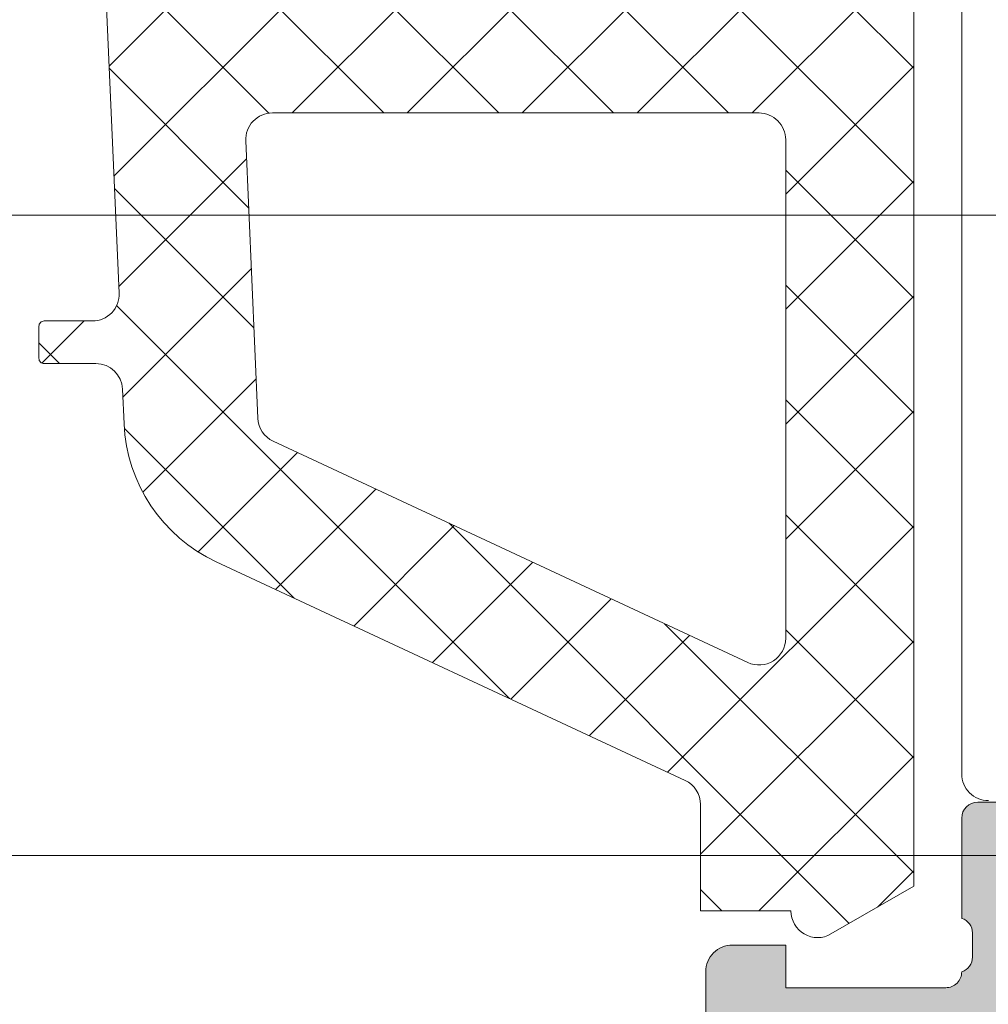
# Model space of a CAD drawing. Header units: millimetres. Extents: x 213386 to 506888, y 183055 to 450952.
# Tile 926 of 1056: x 393836 to 393854, y 342604 to 342623. Entities that reach past the tile are written whole.
import ezdxf

# ---------------------------------------------------------------- set-up
doc = ezdxf.new("R2010")
doc.units = ezdxf.units.MM
doc.layers.add('FASÁDA DETAILNÍ', color=255, linetype='Continuous', lineweight=0)
doc.layers.add('NOVA', color=255, linetype='Continuous', lineweight=0)

# ---------------------------------------------------------------- blocks, each defined once
blk = doc.blocks.new('A$C69D17D4D')
at = {"layer": 'FASÁDA DETAILNÍ'}
h = blk.add_hatch(dxfattribs=at)
h.set_pattern_fill('ANSI37', color=256, scale=0.48, angle=270, style=0)
h.set_pattern_definition([(315, (-4111.994716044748, 24886.81811234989), (1.077630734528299, 1.077630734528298), []), (44.99999999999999, (-4111.994716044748, 24886.81811234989), (-1.077630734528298, 1.077630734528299), [])])
edge = h.paths.add_edge_path(flags=16)
edge.add_line((-4111.330422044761, 24890.21938934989), (-4109.937568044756, 24890.11964534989))
edge.add_arc((-4109.894710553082, 24890.71811226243), 0.599999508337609, 265.9039194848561, 360.0000083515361)
edge.add_arc((-4109.894710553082, 24890.71811243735), 0.5999995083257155, 359.9999916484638, 454.0960805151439)
edge.add_line((-4109.937568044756, 24891.31657934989), (-4111.330422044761, 24891.21683534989))
edge.add_arc((-4111.294707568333, 24890.71811234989), 0.5000001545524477, 94.09606439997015, 265.9039356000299)
edge = h.paths.add_edge_path(flags=16)
edge.add_arc((-4114.494715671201, 24892.31810897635), 0.4999996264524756, 269.9999571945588, 360.0000428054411)
edge.add_line((-4113.994716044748, 24892.3181093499), (-4113.994716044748, 24895.9117943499))
edge.add_arc((-4114.494716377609, 24895.91179436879), 0.5000003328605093, 359.9999978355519, 473.2180266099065)
edge.add_line((-4114.691832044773, 24896.37130034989), (-4121.022934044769, 24893.6554223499))
edge.add_arc((-4120.8258181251, 24893.19591700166), 0.4999998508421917, 113.2180817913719, 182.5001106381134)
edge.add_line((-4121.325342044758, 24893.17410634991), (-4121.287016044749, 24892.29629934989))
edge.add_arc((-4120.787492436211, 24892.31810883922), 0.499999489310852, 182.4999791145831, 270.0000448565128)
edge.add_line((-4120.787492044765, 24891.8181093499), (-4114.494716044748, 24891.8181093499))
edge = h.paths.add_edge_path(flags=16)
edge.add_line((-4119.902878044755, 24866.7641903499), (-4111.006025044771, 24862.61552034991))
edge.add_arc((-4110.794715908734, 24863.06867409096), 0.499999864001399, 244.9999920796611, 360.0000296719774)
edge.add_line((-4110.294716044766, 24863.0686743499), (-4110.294716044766, 24872.41810934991))
edge.add_arc((-4110.794715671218, 24872.41810972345), 0.4999996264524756, 359.9999571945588, 450.0000428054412)
edge.add_line((-4110.794716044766, 24872.91810934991), (-4119.918639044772, 24872.91810934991))
edge.add_arc((-4119.918638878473, 24872.41810928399), 0.5000000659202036, 90.00001905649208, 182.5000272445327)
edge.add_line((-4120.418163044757, 24872.3962993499), (-4120.191093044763, 24867.19553534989))
edge.add_arc((-4119.691567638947, 24867.2173450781), 0.5000012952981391, 182.4999974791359, 244.9999080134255)
edge = h.paths.add_edge_path(flags=16)
edge.add_arc((-4110.794715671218, 24875.61810897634), 0.4999996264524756, 269.9999571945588, 360.0000428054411)
edge.add_line((-4110.294716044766, 24875.61810934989), (-4110.294716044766, 24882.8181093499))
edge.add_arc((-4110.794715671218, 24882.81810972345), 0.4999996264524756, 359.9999571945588, 450.0000428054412)
edge.add_line((-4110.794716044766, 24883.3181093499), (-4111.994716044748, 24883.3181093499))
edge.add_arc((-4111.99471753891, 24885.31810785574), 1.999998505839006, 179.9999571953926, 270.00004280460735, ccw=False)
edge.add_line((-4113.994716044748, 24885.3181093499), (-4113.994716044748, 24889.11810934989))
edge.add_arc((-4114.494715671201, 24889.11810972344), 0.4999996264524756, 359.9999571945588, 450.0000428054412)
edge.add_line((-4114.494716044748, 24889.61810934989), (-4120.647777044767, 24889.61810934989))
edge.add_arc((-4120.647776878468, 24889.11810928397), 0.5000000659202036, 90.00001905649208, 182.5000272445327)
edge.add_line((-4121.147301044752, 24889.09629934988), (-4120.907166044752, 24883.59629934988))
edge.add_arc((-4120.407642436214, 24883.6181088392), 0.499999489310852, 182.4999791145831, 270.0000448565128)
edge.add_line((-4120.407642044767, 24883.11810934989), (-4115.094716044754, 24883.11810934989))
edge.add_arc((-4115.094716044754, 24882.01810934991), 1.099999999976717, -90, 90, ccw=False)
edge.add_line((-4115.094716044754, 24880.91810934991), (-4120.26792704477, 24880.91810934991))
edge.add_arc((-4120.26792687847, 24880.41810928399), 0.5000000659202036, 90.00001905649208, 182.5000272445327)
edge.add_line((-4120.767451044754, 24880.3962993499), (-4120.557878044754, 24875.59629934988))
edge.add_arc((-4120.058354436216, 24875.6181088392), 0.499999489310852, 182.4999791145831, 270.0000448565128)
edge.add_line((-4120.05835404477, 24875.11810934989), (-4110.794716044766, 24875.11810934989))
edge = h.paths.add_edge_path()
edge.add_line((-4112.181173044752, 24860.4050563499), (-4120.96903904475, 24864.50290534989))
edge.add_ellipse((-4119.70118155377, 24867.22183071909), major_axis=(-3.000002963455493, 0), ratio=1, start_angle=2.500058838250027, end_angle=64.99996937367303, ccw=False)
edge.add_line((-4122.698329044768, 24867.0909693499), (-4122.72666304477, 24867.7399193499))
edge.add_ellipse((-4123.226186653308, 24867.71810986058), major_axis=(-0.499999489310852, 0), ratio=1, start_angle=182.4999791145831, end_angle=270.0000448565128)
edge.add_line((-4123.226187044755, 24868.21810934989), (-4124.19471604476, 24868.21810934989))
edge.add_ellipse((-4124.19471611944, 24868.31810927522), major_axis=(-0.0999999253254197, 0), ratio=1, start_angle=-4.278876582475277e-05, end_angle=90.00004278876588, ccw=False)
edge.add_line((-4124.294716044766, 24868.3181093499), (-4124.294716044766, 24868.91810934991))
edge.add_ellipse((-4124.194716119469, 24868.91810942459), major_axis=(-0.09999992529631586, 0), ratio=1, start_angle=-90.00004280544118, end_angle=4.278876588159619e-05, ccw=False)
edge.add_line((-4124.19471604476, 24869.01810934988), (-4123.29167804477, 24869.01810934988))
edge.add_ellipse((-4123.29167821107, 24869.51810941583), major_axis=(-0.5000000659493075, 0), ratio=1, start_angle=90.00001905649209, end_angle=182.5000272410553)
edge.add_line((-4122.792154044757, 24869.53991934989), (-4123.185992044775, 24878.44021334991))
edge.add_ellipse((-4123.685503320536, 24878.41810924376), major_axis=(-0.5000001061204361, 0), ratio=1, start_angle=182.5337692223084, end_angle=270.0000829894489)
edge.add_line((-4123.685504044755, 24878.91810934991), (-4124.294716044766, 24878.91810934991))
edge.add_ellipse((-4124.294716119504, 24879.0181092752), major_axis=(-0.0999999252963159, 0), ratio=1, start_angle=-4.278876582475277e-05, end_angle=90.00004282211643, ccw=False)
edge.add_line((-4124.394716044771, 24879.01810934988), (-4124.394716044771, 24879.61810934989))
edge.add_ellipse((-4124.294716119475, 24879.61810942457), major_axis=(-0.09999992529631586, 0), ratio=1, start_angle=-90.00004280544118, end_angle=4.278876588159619e-05, ccw=False)
edge.add_line((-4124.294716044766, 24879.71810934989), (-4123.765154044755, 24879.71810934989))
edge.add_ellipse((-4123.765153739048, 24880.21810984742), major_axis=(-0.5000004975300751, 0), ratio=1, start_angle=89.99996496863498, end_angle=182.533697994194)
edge.add_line((-4123.265642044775, 24880.2402133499), (-4123.776298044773, 24891.7804383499))
edge.add_ellipse((-4124.27582264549, 24891.75862881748), major_axis=(-0.5000004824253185, 0), ratio=1, start_angle=182.4999790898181, end_angle=273.2170573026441)
edge.add_line((-4124.303882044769, 24892.2578413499), (-4129.437625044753, 24891.96927834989))
edge.add_ellipse((-4129.322069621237, 24891.55886034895), major_axis=(-0.4263754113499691, 0), ratio=1, start_angle=-74.27514552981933, end_angle=69.24102762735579)
edge.add_line((-4129.473193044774, 24891.16016534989), (-4129.240590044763, 24891.16140534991))
edge.add_line((-4129.240590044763, 24891.16140534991), (-4127.358011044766, 24891.45954334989))
edge.add_line((-4127.358011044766, 24891.45954334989), (-4124.508726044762, 24891.05911734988))
edge.add_ellipse((-4124.550476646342, 24890.76203675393), major_axis=(-0.2999999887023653, 0), ratio=1, start_angle=145.4022536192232, end_angle=262.00025595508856, ccw=False)
edge.add_ellipse((-4126.773047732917, 24892.29515014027), major_axis=(-3.000047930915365, 0), ratio=1, start_angle=71.99157541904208, end_angle=145.4023587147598, ccw=False)
edge.add_line((-4127.700533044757, 24889.44207134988), (-4129.955424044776, 24890.07564734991))
edge.add_ellipse((-4129.794494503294, 24890.85085985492), major_axis=(-0.7917403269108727, 0), ratio=1, start_angle=6.798346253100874, end_angle=78.27231020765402, ccw=False)
edge.add_line((-4130.580668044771, 24890.75713734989), (-4130.581889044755, 24891.81534734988))
edge.add_ellipse((-4129.402802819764, 24891.68622310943), major_axis=(-1.186135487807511, 0), ratio=1, start_angle=288.65557644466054, end_angle=353.7503218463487, ccw=False)
edge.add_line((-4129.782222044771, 24892.8100373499), (-4126.540882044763, 24893.90437034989))
edge.add_line((-4126.540882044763, 24893.90437034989), (-4118.491087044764, 24896.7941483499))
edge.add_line((-4118.491087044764, 24896.7941483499), (-4108.593210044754, 24901.12695734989))
edge.add_ellipse((-4108.39493997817, 24900.66794836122), major_axis=(-0.5000002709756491, 0), ratio=1, start_angle=180.0665763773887, end_angle=293.36204948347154, ccw=False)
edge.add_line((-4107.89494004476, 24900.6685293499), (-4107.894305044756, 24900.12182834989))
edge.add_ellipse((-4108.394305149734, 24900.12124807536), major_axis=(-0.5000004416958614, 0), ratio=1, start_angle=113.92082453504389, end_angle=180.0664945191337, ccw=False)
edge.add_line((-4108.191568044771, 24899.6641943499), (-4111.395571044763, 24898.26243834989))
edge.add_ellipse((-4110.994716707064, 24897.34629727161), major_axis=(-0.999999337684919, 0), ratio=1, start_angle=-66.36838527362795, end_angle=5.281060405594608e-05)
edge.add_line((-4111.994716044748, 24897.34629634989), (-4111.994716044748, 24892.11835434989))
edge.add_line((-4111.994716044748, 24892.11835434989), (-4110.195237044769, 24892.11834534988))
edge.add_line((-4110.195237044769, 24892.11834534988), (-4110.057295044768, 24892.63314634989))
edge.add_ellipse((-4109.780141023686, 24892.5183810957), major_axis=(-0.2999756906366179, 0), ratio=1, start_angle=247.4964333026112, end_angle=337.5062997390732, ccw=False)
edge.add_line((-4109.665328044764, 24892.79551534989), (-4108.395201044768, 24891.94634834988))
edge.add_ellipse((-4108.894921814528, 24891.08048416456), major_axis=(-0.9997207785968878, 0), ratio=1, start_angle=179.9923881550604, end_angle=240.00923930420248, ccw=False)
edge.add_line((-4107.895201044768, 24891.0803513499), (-4107.895232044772, 24890.3559903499))
edge.add_ellipse((-4108.894969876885, 24890.35619840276), major_axis=(-0.9997378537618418, 0), ratio=1, start_angle=119.99132494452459, end_angle=179.9880763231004, ccw=False)
edge.add_line((-4108.395232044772, 24889.4903243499), (-4109.665328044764, 24888.64115734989))
edge.add_ellipse((-4109.780139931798, 24888.91830484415), major_axis=(-0.2999875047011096, 0), ratio=1, start_angle=22.4986038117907, end_angle=112.50240616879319, ccw=False)
edge.add_line((-4110.057295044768, 24888.80351134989), (-4110.195267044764, 24889.3183273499))
edge.add_line((-4110.195267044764, 24889.3183273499), (-4111.994716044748, 24889.3183353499))
edge.add_line((-4111.994716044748, 24889.3183353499), (-4111.994716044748, 24886.11810834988))
edge.add_ellipse((-4111.694716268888, 24886.11810812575), major_axis=(-0.2999997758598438, 0), ratio=1, start_angle=-4.280544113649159e-05, end_angle=90.00004280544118)
edge.add_line((-4111.69471604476, 24885.81810834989), (-4108.394720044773, 24885.81810834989))
edge.add_ellipse((-4108.394719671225, 24885.31810872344), major_axis=(-0.4999996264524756, 0), ratio=1, start_angle=179.9999571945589, end_angle=270.0000428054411, ccw=False)
edge.add_line((-4107.894720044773, 24885.31810834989), (-4107.894720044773, 24858.4204863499))
edge.add_line((-4107.894720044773, 24858.4204863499), (-4109.445112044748, 24857.52536834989))
edge.add_ellipse((-4109.695112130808, 24857.95838090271), major_axis=(-0.4999999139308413, 0), ratio=1, start_angle=6.334934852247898e-05, end_angle=120.00001708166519, ccw=False)
edge.add_line((-4110.195112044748, 24857.95838034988), (-4111.892483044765, 24857.95838034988))
edge.add_line((-4111.892483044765, 24857.95838034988), (-4111.892483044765, 24859.95190234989))
edge.add_ellipse((-4112.39248330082, 24859.95190269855), major_axis=(-0.5000002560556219, 0), ratio=1, start_angle=179.9999600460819, end_angle=244.9998714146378)
h = blk.add_hatch(dxfattribs=at)
h.set_pattern_fill('ANSI37', color=256, scale=0.48, angle=270, style=0)
h.set_pattern_definition([(315, (-4111.994715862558, 24886.81811234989), (1.077630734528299, 1.077630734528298), []), (44.99999999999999, (-4111.994715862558, 24886.81811234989), (-1.077630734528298, 1.077630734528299), [])])
edge = h.paths.add_edge_path(flags=16)
edge.add_line((-4111.330421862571, 24890.21938934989), (-4109.937567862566, 24890.11964534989))
edge.add_arc((-4109.894710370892, 24890.71811226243), 0.599999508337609, 265.9039194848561, 360.0000083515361)
edge.add_arc((-4109.894710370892, 24890.71811243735), 0.5999995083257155, 359.9999916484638, 454.0960805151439)
edge.add_line((-4109.937567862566, 24891.31657934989), (-4111.330421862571, 24891.21683534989))
edge.add_arc((-4111.294707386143, 24890.71811234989), 0.5000001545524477, 94.09606439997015, 265.9039356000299)
edge = h.paths.add_edge_path(flags=16)
edge.add_arc((-4114.494715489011, 24892.31810897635), 0.4999996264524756, 269.9999571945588, 360.0000428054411)
edge.add_line((-4113.994715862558, 24892.3181093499), (-4113.994715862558, 24895.9117943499))
edge.add_arc((-4114.494716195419, 24895.91179436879), 0.5000003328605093, 359.9999978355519, 473.2180266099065)
edge.add_line((-4114.691831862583, 24896.37130034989), (-4121.02293386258, 24893.6554223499))
edge.add_arc((-4120.82581794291, 24893.19591700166), 0.4999998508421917, 113.2180817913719, 182.5001106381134)
edge.add_line((-4121.325341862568, 24893.17410634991), (-4121.287015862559, 24892.29629934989))
edge.add_arc((-4120.787492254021, 24892.31810883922), 0.499999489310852, 182.4999791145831, 270.0000448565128)
edge.add_line((-4120.787491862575, 24891.8181093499), (-4114.494715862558, 24891.8181093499))
edge = h.paths.add_edge_path(flags=16)
edge.add_line((-4119.902877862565, 24866.7641903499), (-4111.006024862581, 24862.61552034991))
edge.add_arc((-4110.794715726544, 24863.06867409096), 0.499999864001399, 244.9999920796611, 360.0000296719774)
edge.add_line((-4110.294715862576, 24863.0686743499), (-4110.294715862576, 24872.41810934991))
edge.add_arc((-4110.794715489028, 24872.41810972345), 0.4999996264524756, 359.9999571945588, 450.0000428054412)
edge.add_line((-4110.794715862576, 24872.91810934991), (-4119.918638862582, 24872.91810934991))
edge.add_arc((-4119.918638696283, 24872.41810928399), 0.5000000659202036, 90.00001905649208, 182.5000272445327)
edge.add_line((-4120.418162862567, 24872.3962993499), (-4120.191092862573, 24867.19553534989))
edge.add_arc((-4119.691567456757, 24867.2173450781), 0.5000012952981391, 182.4999974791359, 244.9999080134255)
edge = h.paths.add_edge_path(flags=16)
edge.add_arc((-4110.794715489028, 24875.61810897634), 0.4999996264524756, 269.9999571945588, 360.0000428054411)
edge.add_line((-4110.294715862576, 24875.61810934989), (-4110.294715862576, 24882.8181093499))
edge.add_arc((-4110.794715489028, 24882.81810972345), 0.4999996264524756, 359.9999571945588, 450.0000428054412)
edge.add_line((-4110.794715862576, 24883.3181093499), (-4111.994715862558, 24883.3181093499))
edge.add_arc((-4111.99471735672, 24885.31810785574), 1.999998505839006, 179.9999571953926, 270.00004280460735, ccw=False)
edge.add_line((-4113.994715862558, 24885.3181093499), (-4113.994715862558, 24889.11810934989))
edge.add_arc((-4114.494715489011, 24889.11810972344), 0.4999996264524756, 359.9999571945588, 450.0000428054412)
edge.add_line((-4114.494715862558, 24889.61810934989), (-4120.647776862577, 24889.61810934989))
edge.add_arc((-4120.647776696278, 24889.11810928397), 0.5000000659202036, 90.00001905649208, 182.5000272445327)
edge.add_line((-4121.147300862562, 24889.09629934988), (-4120.907165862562, 24883.59629934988))
edge.add_arc((-4120.407642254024, 24883.6181088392), 0.499999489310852, 182.4999791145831, 270.0000448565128)
edge.add_line((-4120.407641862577, 24883.11810934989), (-4115.094715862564, 24883.11810934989))
edge.add_arc((-4115.094715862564, 24882.01810934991), 1.099999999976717, -90, 90, ccw=False)
edge.add_line((-4115.094715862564, 24880.91810934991), (-4120.26792686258, 24880.91810934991))
edge.add_arc((-4120.26792669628, 24880.41810928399), 0.5000000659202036, 90.00001905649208, 182.5000272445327)
edge.add_line((-4120.767450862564, 24880.3962993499), (-4120.557877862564, 24875.59629934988))
edge.add_arc((-4120.058354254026, 24875.6181088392), 0.499999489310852, 182.4999791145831, 270.0000448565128)
edge.add_line((-4120.05835386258, 24875.11810934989), (-4110.794715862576, 24875.11810934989))
edge = h.paths.add_edge_path()
edge.add_line((-4112.181172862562, 24860.4050563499), (-4120.96903886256, 24864.50290534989))
edge.add_ellipse((-4119.70118137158, 24867.22183071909), major_axis=(-3.000002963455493, 0), ratio=1, start_angle=2.500058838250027, end_angle=64.99996937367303, ccw=False)
edge.add_line((-4122.698328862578, 24867.0909693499), (-4122.72666286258, 24867.7399193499))
edge.add_ellipse((-4123.226186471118, 24867.71810986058), major_axis=(-0.499999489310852, 0), ratio=1, start_angle=182.4999791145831, end_angle=270.0000448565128)
edge.add_line((-4123.226186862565, 24868.21810934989), (-4124.19471586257, 24868.21810934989))
edge.add_ellipse((-4124.19471593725, 24868.31810927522), major_axis=(-0.0999999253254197, 0), ratio=1, start_angle=-4.278876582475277e-05, end_angle=90.00004278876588, ccw=False)
edge.add_line((-4124.294715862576, 24868.3181093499), (-4124.294715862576, 24868.91810934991))
edge.add_ellipse((-4124.194715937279, 24868.91810942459), major_axis=(-0.09999992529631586, 0), ratio=1, start_angle=-90.00004280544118, end_angle=4.278876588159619e-05, ccw=False)
edge.add_line((-4124.19471586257, 24869.01810934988), (-4123.29167786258, 24869.01810934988))
edge.add_ellipse((-4123.29167802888, 24869.51810941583), major_axis=(-0.5000000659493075, 0), ratio=1, start_angle=90.00001905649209, end_angle=182.5000272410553)
edge.add_line((-4122.792153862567, 24869.53991934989), (-4123.185991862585, 24878.44021334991))
edge.add_ellipse((-4123.685503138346, 24878.41810924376), major_axis=(-0.5000001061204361, 0), ratio=1, start_angle=182.5337692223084, end_angle=270.0000829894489)
edge.add_line((-4123.685503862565, 24878.91810934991), (-4124.294715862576, 24878.91810934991))
edge.add_ellipse((-4124.294715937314, 24879.0181092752), major_axis=(-0.0999999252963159, 0), ratio=1, start_angle=-4.278876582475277e-05, end_angle=90.00004282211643, ccw=False)
edge.add_line((-4124.394715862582, 24879.01810934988), (-4124.394715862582, 24879.61810934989))
edge.add_ellipse((-4124.294715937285, 24879.61810942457), major_axis=(-0.09999992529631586, 0), ratio=1, start_angle=-90.00004280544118, end_angle=4.278876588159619e-05, ccw=False)
edge.add_line((-4124.294715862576, 24879.71810934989), (-4123.765153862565, 24879.71810934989))
edge.add_ellipse((-4123.765153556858, 24880.21810984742), major_axis=(-0.5000004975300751, 0), ratio=1, start_angle=89.99996496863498, end_angle=182.533697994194)
edge.add_line((-4123.265641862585, 24880.2402133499), (-4123.776297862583, 24891.7804383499))
edge.add_ellipse((-4124.2758224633, 24891.75862881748), major_axis=(-0.5000004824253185, 0), ratio=1, start_angle=182.4999790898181, end_angle=273.2170573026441)
edge.add_line((-4124.303881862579, 24892.2578413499), (-4129.437624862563, 24891.96927834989))
edge.add_ellipse((-4129.322069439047, 24891.55886034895), major_axis=(-0.4263754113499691, 0), ratio=1, start_angle=-74.27514552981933, end_angle=69.24102762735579)
edge.add_line((-4129.473192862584, 24891.16016534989), (-4129.240589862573, 24891.16140534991))
edge.add_line((-4129.240589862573, 24891.16140534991), (-4127.358010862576, 24891.45954334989))
edge.add_line((-4127.358010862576, 24891.45954334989), (-4124.508725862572, 24891.05911734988))
edge.add_ellipse((-4124.550476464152, 24890.76203675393), major_axis=(-0.2999999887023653, 0), ratio=1, start_angle=145.4022536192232, end_angle=262.00025595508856, ccw=False)
edge.add_ellipse((-4126.773047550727, 24892.29515014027), major_axis=(-3.000047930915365, 0), ratio=1, start_angle=71.99157541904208, end_angle=145.4023587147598, ccw=False)
edge.add_line((-4127.700532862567, 24889.44207134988), (-4129.955423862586, 24890.07564734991))
edge.add_ellipse((-4129.794494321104, 24890.85085985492), major_axis=(-0.7917403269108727, 0), ratio=1, start_angle=6.798346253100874, end_angle=78.27231020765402, ccw=False)
edge.add_line((-4130.580667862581, 24890.75713734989), (-4130.581888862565, 24891.81534734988))
edge.add_ellipse((-4129.402802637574, 24891.68622310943), major_axis=(-1.186135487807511, 0), ratio=1, start_angle=288.65557644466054, end_angle=353.7503218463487, ccw=False)
edge.add_line((-4129.782221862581, 24892.8100373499), (-4126.540881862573, 24893.90437034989))
edge.add_line((-4126.540881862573, 24893.90437034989), (-4118.491086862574, 24896.7941483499))
edge.add_line((-4118.491086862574, 24896.7941483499), (-4108.593209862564, 24901.12695734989))
edge.add_ellipse((-4108.39493979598, 24900.66794836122), major_axis=(-0.5000002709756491, 0), ratio=1, start_angle=180.0665763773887, end_angle=293.36204948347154, ccw=False)
edge.add_line((-4107.89493986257, 24900.6685293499), (-4107.894304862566, 24900.12182834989))
edge.add_ellipse((-4108.394304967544, 24900.12124807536), major_axis=(-0.5000004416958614, 0), ratio=1, start_angle=113.92082453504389, end_angle=180.0664945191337, ccw=False)
edge.add_line((-4108.191567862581, 24899.6641943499), (-4111.395570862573, 24898.26243834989))
edge.add_ellipse((-4110.994716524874, 24897.34629727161), major_axis=(-0.999999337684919, 0), ratio=1, start_angle=-66.36838527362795, end_angle=5.281060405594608e-05)
edge.add_line((-4111.994715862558, 24897.34629634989), (-4111.994715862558, 24892.11835434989))
edge.add_line((-4111.994715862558, 24892.11835434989), (-4110.195236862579, 24892.11834534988))
edge.add_line((-4110.195236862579, 24892.11834534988), (-4110.057294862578, 24892.63314634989))
edge.add_ellipse((-4109.780140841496, 24892.5183810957), major_axis=(-0.2999756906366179, 0), ratio=1, start_angle=247.4964333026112, end_angle=337.5062997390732, ccw=False)
edge.add_line((-4109.665327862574, 24892.79551534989), (-4108.395200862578, 24891.94634834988))
edge.add_ellipse((-4108.894921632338, 24891.08048416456), major_axis=(-0.9997207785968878, 0), ratio=1, start_angle=179.9923881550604, end_angle=240.00923930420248, ccw=False)
edge.add_line((-4107.895200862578, 24891.0803513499), (-4107.895231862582, 24890.3559903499))
edge.add_ellipse((-4108.894969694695, 24890.35619840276), major_axis=(-0.9997378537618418, 0), ratio=1, start_angle=119.99132494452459, end_angle=179.9880763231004, ccw=False)
edge.add_line((-4108.395231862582, 24889.4903243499), (-4109.665327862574, 24888.64115734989))
edge.add_ellipse((-4109.780139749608, 24888.91830484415), major_axis=(-0.2999875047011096, 0), ratio=1, start_angle=22.4986038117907, end_angle=112.50240616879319, ccw=False)
edge.add_line((-4110.057294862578, 24888.80351134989), (-4110.195266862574, 24889.3183273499))
edge.add_line((-4110.195266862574, 24889.3183273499), (-4111.994715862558, 24889.3183353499))
edge.add_line((-4111.994715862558, 24889.3183353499), (-4111.994715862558, 24886.11810834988))
edge.add_ellipse((-4111.694716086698, 24886.11810812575), major_axis=(-0.2999997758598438, 0), ratio=1, start_angle=-4.280544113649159e-05, end_angle=90.00004280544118)
edge.add_line((-4111.69471586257, 24885.81810834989), (-4108.394719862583, 24885.81810834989))
edge.add_ellipse((-4108.394719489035, 24885.31810872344), major_axis=(-0.4999996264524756, 0), ratio=1, start_angle=179.9999571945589, end_angle=270.0000428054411, ccw=False)
edge.add_line((-4107.894719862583, 24885.31810834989), (-4107.894719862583, 24858.4204863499))
edge.add_line((-4107.894719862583, 24858.4204863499), (-4109.445111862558, 24857.52536834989))
edge.add_ellipse((-4109.695111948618, 24857.95838090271), major_axis=(-0.4999999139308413, 0), ratio=1, start_angle=6.334934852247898e-05, end_angle=120.00001708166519, ccw=False)
edge.add_line((-4110.195111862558, 24857.95838034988), (-4111.892482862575, 24857.95838034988))
edge.add_line((-4111.892482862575, 24857.95838034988), (-4111.892482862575, 24859.95190234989))
edge.add_ellipse((-4112.39248311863, 24859.95190269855), major_axis=(-0.5000002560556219, 0), ratio=1, start_angle=179.9999600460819, end_angle=244.9998714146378)
h = blk.add_hatch(dxfattribs=at)
h.set_pattern_fill('LINIE', color=256, scale=1.2, angle=90, style=0)
h.set_pattern_definition([(90, (-4268.222287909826, -0.6246130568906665), (-1.2, 7.347638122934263e-17), [])])
edge = h.paths.add_edge_path()
edge.add_arc((-4105.685526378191, 24896.40802904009), 0.2999999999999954, -89.99792470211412, 0.0020752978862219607, ccw=False)
edge.add_line((-4105.685515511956, 24896.10802904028), (-4106.49584684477, 24896.10800041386))
edge.add_arc((-4106.495831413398, 24895.60800309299), 0.4999973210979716, 90.00176831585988, 180.0023822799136)
edge.add_line((-4106.995828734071, 24895.6079823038), (-4106.99714927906, 24894.76691005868))
edge.add_arc((-4107.197149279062, 24894.76691005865), 0.1999999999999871, -89.99999999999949, 5.115907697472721e-13, ccw=False)
edge.add_line((-4107.197149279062, 24894.56691005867), (-4111.29714927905, 24894.56691005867))
edge.add_arc((-4111.297149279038, 24894.06691005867), 0.5000000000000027, 89.99999999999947, 179.9999999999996)
edge.add_line((-4111.797149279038, 24894.06691005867), (-4111.797149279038, 24893.23616083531))
edge.add_arc((-4110.797149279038, 24893.23616083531), 0.9999999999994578, 180.0000000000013, 254.9999999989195)
edge.add_line((-4111.055968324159, 24892.27023500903), (-4110.297149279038, 24892.06691005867))
edge.add_line((-4110.297149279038, 24892.06691005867), (-4110.297149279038, 24893.06691005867))
edge.add_line((-4110.297149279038, 24893.06691005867), (-4107.99714927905, 24893.06691005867))
edge.add_arc((-4107.998858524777, 24892.06278357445), 1.004127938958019, 0.23408772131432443, 89.90246998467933, ccw=False)
edge.add_line((-4106.994738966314, 24892.06688602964), (-4106.994738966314, 24889.0670076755))
edge.add_arc((-4107.998858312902, 24889.07103603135), 1.004127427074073, 270.09751797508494, 359.7701403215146, ccw=False)
edge.add_line((-4107.99714927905, 24888.06691005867), (-4110.297149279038, 24888.06691005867))
edge.add_line((-4110.297149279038, 24888.06691005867), (-4110.297149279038, 24889.06691005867))
edge.add_line((-4110.297149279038, 24889.06691005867), (-4111.055968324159, 24888.86358510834))
edge.add_arc((-4110.797149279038, 24887.89765928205), 1.000000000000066, 105.0000000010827, 179.9999999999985)
edge.add_line((-4111.797149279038, 24887.89765928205), (-4111.797149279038, 24887.06691005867))
edge.add_arc((-4111.297149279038, 24887.06691005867), 0.4999999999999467, 180, 270)
edge.add_line((-4111.297149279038, 24886.56691005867), (-4107.19714927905, 24886.56691005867))
edge.add_arc((-4107.19887783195, 24886.36273696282), 0.2041804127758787, 1.1558689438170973, 89.51493893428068, ccw=False)
edge.add_line((-4106.994738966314, 24886.36685576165), (-4106.994716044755, 24860.52548895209))
edge.add_arc((-4106.494718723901, 24860.52550438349), 0.4999973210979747, 180.0017683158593, 270.002382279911)
edge.add_line((-4106.494697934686, 24860.02550706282), (-4105.684366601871, 24860.02553568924))
edge.add_arc((-4105.684355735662, 24859.72553568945), 0.299999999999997, 0.0020752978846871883, 90.00207529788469, ccw=False)
edge.add_line((-4105.384355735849, 24859.72554655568), (-4105.38460075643, 24857.32554816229))
edge.add_arc((-4104.884604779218, 24857.32556363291), 0.499995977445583, 180.0017728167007, 270.0023777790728)
edge.add_line((-4104.884584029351, 24856.82556765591), (-4101.408042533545, 24856.82569430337))
edge.add_arc((-4101.550389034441, 24857.81550722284), 0.99999607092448, 278.1836833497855, 392.7290913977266)
edge.add_line((-4100.709155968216, 24858.35617261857), (-4102.027708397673, 24860.63978170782))
edge.add_arc((-4101.594704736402, 24860.88979736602), 0.5000000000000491, 180.0021352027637, 210.0020718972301, ccw=False)
edge.add_line((-4102.094704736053, 24860.88977873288), (-4102.095791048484, 24895.24404748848))
edge.add_arc((-4101.595791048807, 24895.24406507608), 0.5000000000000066, 150.0020786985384, 180.0020153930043, ccw=False)
edge.add_line((-4102.028812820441, 24895.49404936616), (-4100.710425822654, 24897.77775396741))
edge.add_arc((-4101.551698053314, 24898.31835842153), 0.9999960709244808, 327.2750591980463, 441.8204672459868)
edge.add_line((-4101.409423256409, 24899.30818165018), (-4104.885964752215, 24899.30805500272))
edge.add_arc((-4104.885949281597, 24898.80805902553), 0.4999959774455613, 90.0017728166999, 180.0023777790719)
edge.add_line((-4105.385945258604, 24898.80803827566), (-4105.385526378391, 24896.40803990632))
edge = h.paths.add_edge_path(flags=16)
edge.add_line((-4105.195250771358, 24872.21691630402), (-4103.895256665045, 24872.21691630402))
edge.add_arc((-4103.895253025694, 24871.71691994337), 0.4999963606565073, -0.00041704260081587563, 90.0004170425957, ccw=False)
edge.add_line((-4103.395256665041, 24871.71691630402), (-4103.395256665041, 24862.86692240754))
edge.add_arc((-4103.895253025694, 24862.86691876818), 0.4999963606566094, -90.00041704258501, 0.0004170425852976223, ccw=False)
edge.add_line((-4103.895256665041, 24862.36692240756), (-4105.195250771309, 24862.36692240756))
edge.add_arc((-4105.195267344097, 24862.86692240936), 0.5000000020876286, 180.0000002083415, 270.0018991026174, ccw=False)
edge.add_line((-4105.695267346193, 24862.86692240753), (-4105.695267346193, 24871.71691630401))
edge.add_arc((-4105.195267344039, 24871.71691630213), 0.5000000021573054, 89.99810091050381, 179.9999997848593, ccw=False)
edge = h.paths.add_edge_path(flags=16)
edge.add_arc((-4105.195267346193, 24882.41692240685), 0.4999999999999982, 89.99999999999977, 180.000000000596, ccw=False)
edge.add_line((-4105.195267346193, 24882.91692240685), (-4103.895256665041, 24882.91692240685))
edge.add_arc((-4103.895256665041, 24882.41692240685), 0.4999999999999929, -5.965148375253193e-10, 89.99999999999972, ccw=False)
edge.add_line((-4103.395256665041, 24882.41692240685), (-4103.395256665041, 24873.71691630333))
edge.add_arc((-4103.895256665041, 24873.71691630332), 0.5000000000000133, 270.0000000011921, 359.99999999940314, ccw=False)
edge.add_line((-4103.895256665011, 24873.21691630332), (-4105.195267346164, 24873.21691630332))
edge.add_arc((-4105.195267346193, 24873.71691630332), 0.5000000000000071, 180.0000000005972, 270.0000000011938, ccw=False)
edge.add_line((-4105.695267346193, 24873.71691630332), (-4105.695267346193, 24882.41692240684))
edge = h.paths.add_edge_path(flags=16)
edge.add_arc((-4103.895253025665, 24884.4169187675), 0.4999963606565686, -90.00041704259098, 0.0004170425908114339, ccw=False)
edge.add_line((-4103.895256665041, 24883.91692240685), (-4105.195250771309, 24883.91692240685))
edge.add_arc((-4105.195267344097, 24884.41692240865), 0.5000000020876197, 180.0000002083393, 270.0018991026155, ccw=False)
edge.add_line((-4105.695267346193, 24884.41692240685), (-4105.695267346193, 24893.26693156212))
edge.add_arc((-4105.195282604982, 24893.26693156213), 0.4999847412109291, 89.99999999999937, 180.0000000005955, ccw=False)
edge.add_line((-4105.195282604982, 24893.76691630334), (-4103.89527192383, 24893.76691630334))
edge.add_arc((-4103.89527192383, 24893.26690104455), 0.5000152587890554, -5.949232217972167e-10, 90.00000000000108, ccw=False)
edge.add_line((-4103.395256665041, 24893.26690104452), (-4103.395256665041, 24884.41692240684))
h = blk.add_hatch(color=256, dxfattribs=at)
edge = h.paths.add_edge_path()
edge.add_arc((-4088.69484676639, 24856.93811970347), 0.1199999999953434, 270, 360)
edge.add_line((-4088.574846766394, 24856.93811970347), (-4088.574846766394, 24859.69811770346))
edge.add_arc((-4088.274846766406, 24859.69811770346), 0.2999999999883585, 90, 180, ccw=False)
edge.add_line((-4088.274846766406, 24859.99811770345), (-4087.294872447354, 24859.99811770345))
edge.add_arc((-4087.294872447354, 24859.69811770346), 0.2999999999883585, 0, 90, ccw=False)
edge.add_line((-4086.994872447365, 24859.69811770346), (-4086.994872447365, 24857.81810670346))
edge.add_arc((-4086.916005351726, 24857.55056336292), 0.2789255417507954, 106.4245945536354, 181.1628700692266)
edge.add_line((-4087.194873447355, 24857.54490270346), (-4087.194873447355, 24857.09130870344))
edge.add_arc((-4086.916036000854, 24857.08564029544), 0.2788950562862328, 178.8354106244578, 253.5801235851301)
edge.add_line((-4086.994872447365, 24856.81811970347), (-4086.194697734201, 24856.81811970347))
edge.add_arc((-4086.194697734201, 24855.81811970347), 1, 0, 90, ccw=False)
edge.add_line((-4085.194697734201, 24855.81811970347), (-4085.194697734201, 24852.31811234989))
edge.add_arc((-4086.194717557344, 24852.31813217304), 1.000019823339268, 270.0011357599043, 359.9988642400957, ccw=False)
edge.add_line((-4086.194697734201, 24851.31811234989), (-4086.694697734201, 24851.31811234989))
edge.add_line((-4086.694697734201, 24851.31811234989), (-4086.694697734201, 24853.81811234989))
edge.add_arc((-4087.694743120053, 24853.81806696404), 1.000045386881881, 0.002600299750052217, 89.99739970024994)
edge.add_line((-4087.694697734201, 24854.81811234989), (-4088.994716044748, 24854.81811234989))
edge.add_arc((-4088.99466354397, 24853.81805984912), 1.000052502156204, 90.00300791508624, 179.9969920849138)
edge.add_line((-4089.994716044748, 24853.81811234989), (-4089.994716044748, 24846.81811234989))
edge.add_arc((-4089.4695942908, 24846.31811234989), 0.7250881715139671, 136.4038161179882, 223.5961838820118)
edge.add_line((-4089.994716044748, 24845.81811234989), (-4089.994716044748, 24839.78402421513))
edge.add_arc((-4088.99466354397, 24839.78407671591), 1.000052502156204, 180.0030079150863, 269.9969920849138)
edge.add_line((-4088.994716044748, 24838.78402421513), (-4087.694697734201, 24838.78402421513))
edge.add_arc((-4087.694743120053, 24839.78406960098), 1.000045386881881, 270.00260029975, 359.99739970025)
edge.add_line((-4086.694697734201, 24839.78402421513), (-4086.69469773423, 24841.31811234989))
edge.add_line((-4086.69469773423, 24841.31811234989), (-4086.094691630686, 24841.31811234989))
edge.add_line((-4086.094691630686, 24841.31811234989), (-4084.994716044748, 24840.21810624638))
edge.add_line((-4084.994716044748, 24840.21810624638), (-4084.994716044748, 24836.81811234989))
edge.add_line((-4084.994716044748, 24836.81811234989), (-4111.994616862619, 24836.81811234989))
edge.add_line((-4111.994616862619, 24836.81811234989), (-4111.994616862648, 24840.21810624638))
edge.add_line((-4111.994616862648, 24840.21810624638), (-4110.894641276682, 24841.31811234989))
edge.add_line((-4110.894641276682, 24841.31811234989), (-4110.294635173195, 24841.31811234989))
edge.add_line((-4110.294635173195, 24841.31811234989), (-4110.294635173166, 24839.78402421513))
edge.add_arc((-4109.294589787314, 24839.78406960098), 1.000045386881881, 180.00260029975, 269.9973997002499)
edge.add_line((-4109.294635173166, 24838.78402421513), (-4107.994616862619, 24838.78402421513))
edge.add_arc((-4107.994669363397, 24839.78407671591), 1.000052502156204, 270.0030079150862, 359.9969920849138)
edge.add_line((-4106.994616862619, 24839.78402421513), (-4106.994616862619, 24845.81811234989))
edge.add_arc((-4107.519738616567, 24846.31811234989), 0.7250881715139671, 316.4038161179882, 403.5961838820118)
edge.add_line((-4106.994616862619, 24846.81811234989), (-4106.994616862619, 24853.81811234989))
edge.add_arc((-4107.994669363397, 24853.81805984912), 1.000052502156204, 0.003007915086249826, 89.99699208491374)
edge.add_line((-4107.994616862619, 24854.81811234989), (-4109.294635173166, 24854.81811234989))
edge.add_arc((-4109.294589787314, 24853.81806696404), 1.000045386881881, 90.00260029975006, 179.9973997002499)
edge.add_line((-4110.294635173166, 24853.81811234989), (-4110.294635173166, 24851.31811234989))
edge.add_line((-4110.294635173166, 24851.31811234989), (-4110.794635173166, 24851.31811234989))
edge.add_arc((-4110.794615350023, 24852.31813217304), 1.000019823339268, 180.0011357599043, 269.9988642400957, ccw=False)
edge.add_line((-4111.794635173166, 24852.31811234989), (-4111.794635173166, 24856.81811234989))
edge.add_arc((-4111.294645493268, 24856.81812267), 0.4999896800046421, 89.99881737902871, 180.0011826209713, ccw=False)
edge.add_line((-4111.294635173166, 24857.31811234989), (-4110.294635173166, 24857.31811234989))
edge.add_line((-4110.294635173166, 24857.31811234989), (-4110.294635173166, 24856.51810929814))
edge.add_line((-4110.294635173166, 24856.51810929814), (-4107.294619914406, 24856.51810929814))
edge.add_arc((-4107.294617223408, 24856.81811701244), 0.3000077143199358, 269.9994860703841, 360.0005139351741)
edge.add_arc((-4107.073445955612, 24857.08564029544), 0.2788950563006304, 286.4198764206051, 361.1645893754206)
edge.add_line((-4106.794608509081, 24857.09130870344), (-4106.794608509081, 24857.54490270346))
edge.add_arc((-4107.073476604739, 24857.55056336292), 0.2789255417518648, 358.8371299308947, 433.5754054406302)
edge.add_line((-4106.994609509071, 24857.81810670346), (-4106.994609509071, 24859.69811770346))
edge.add_arc((-4106.694609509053, 24859.69811770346), 0.3000000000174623, 90, 180, ccw=False)
edge.add_line((-4106.694609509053, 24859.99811770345), (-4105.71463519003, 24859.99811770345))
edge.add_arc((-4105.714635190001, 24859.69811770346), 0.2999999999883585, 0, 90.00000000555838, ccw=False)
edge.add_line((-4105.414635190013, 24859.69811770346), (-4105.414635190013, 24856.93811970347))
edge.add_arc((-4105.294635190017, 24856.93811970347), 0.1199999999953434, 180, 270)
edge.add_line((-4105.294635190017, 24856.81811970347), (-4100.994609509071, 24856.81811970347))
edge.add_arc((-4100.994609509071, 24857.31811970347), 0.5, 270, 360)
edge.add_line((-4100.494609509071, 24857.31811970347), (-4100.494609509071, 24858.01811970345))
edge.add_line((-4100.494609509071, 24858.01811970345), (-4101.876104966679, 24860.41094002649))
edge.add_arc((-4101.756489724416, 24860.47999991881), 0.1381197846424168, 82.29756250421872, 210.0000000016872, ccw=False)
edge.add_arc((-4102.204108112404, 24855.63864868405), 4.999999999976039, 18.709400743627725, 84.65077199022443, ccw=False)
edge.add_arc((-4096.994740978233, 24857.40287487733), 0.4999999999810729, 198.709400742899, 341.2905992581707)
edge.add_arc((-4091.785373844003, 24855.63864868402), 5.000000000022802, 95.34922800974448, 161.2905992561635, ccw=False)
edge.add_arc((-4092.232992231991, 24860.47999991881), 0.1381197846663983, -30.000000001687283, 97.70243749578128, ccw=False)
edge.add_line((-4092.113376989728, 24860.41094002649), (-4093.494872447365, 24858.01811970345))
edge.add_line((-4093.494872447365, 24858.01811970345), (-4093.494872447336, 24857.31811970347))
edge.add_arc((-4092.994872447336, 24857.31811970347), 0.5, 180, 270)
edge.add_line((-4092.994872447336, 24856.81811970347), (-4088.69484676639, 24856.81811970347))
edge = h.paths.add_edge_path(flags=16)
edge.add_arc((-4103.994624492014, 24838.91811845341), 0.5, 180, 270)
edge.add_line((-4103.994624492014, 24838.41811845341), (-4091.994716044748, 24838.41811845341))
edge.add_arc((-4091.994716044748, 24838.91811845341), 0.5, 270, 360)
edge.add_line((-4091.494716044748, 24838.91811845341), (-4091.494716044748, 24854.61810014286))
edge.add_arc((-4091.994716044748, 24854.61810014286), 0.5, 0, 90)
edge.add_line((-4091.994716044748, 24855.11810014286), (-4103.994624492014, 24855.11810014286))
edge.add_arc((-4103.994624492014, 24854.61810014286), 0.5, 90, 180)
edge.add_line((-4104.494624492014, 24854.61810014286), (-4104.494624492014, 24853.11810014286))
edge.add_line((-4104.494624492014, 24853.11810014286), (-4104.994624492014, 24853.11810014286))
edge.add_arc((-4104.994624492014, 24852.61810014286), 0.5, 90, 180)
edge.add_line((-4105.494624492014, 24852.61810014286), (-4105.494624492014, 24840.91811845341))
edge.add_arc((-4104.994624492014, 24840.91811845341), 0.5, 180, 270)
edge.add_line((-4104.994624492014, 24840.41811845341), (-4104.494624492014, 24840.41811845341))
edge.add_line((-4104.494624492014, 24840.41811845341), (-4104.494624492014, 24838.91811845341))
for p, q in [((-4106.994738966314, 24886.36685576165), (-4106.994716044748, 24860.52548895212)), ((-2188.499921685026, 24871.00002419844), (-4147.169215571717, 24871.00002419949)), ((-4147.169215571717, 24859.00002260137), (-2229.500121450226, 24859.00001934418))]:
    blk.add_line(p, q, dxfattribs=at)
at = {"layer": 'FASÁDA DETAILNÍ', "extrusion": (0, 0, -1)}
for points in [[(4107.894720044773, 24885.31810834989), (4107.894720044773, 24858.4204863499), (4109.445112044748, 24857.52536834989), (4109.445112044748, 24857.52536834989, 0.57735), (4110.195112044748, 24857.95838034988), (4111.892483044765, 24857.95838034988), (4111.892483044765, 24859.95190234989), (4111.892483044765, 24859.95190234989, -0.291473), (4112.181173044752, 24860.4050563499), (4112.181173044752, 24860.4050563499), (4120.96903904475, 24864.50290534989), (4120.96903904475, 24864.50290534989, 0.279675), (4122.698329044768, 24867.0909693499), (4122.72666304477, 24867.7399193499), (4122.72666304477, 24867.7399193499, -0.401491), (4123.226187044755, 24868.21810934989), (4124.19471604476, 24868.21810934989), (4124.19471604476, 24868.21810934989, 0.414214), (4124.294716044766, 24868.3181093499), (4124.294716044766, 24868.91810934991), (4124.294716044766, 24868.91810934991, 0.414214), (4124.19471604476, 24869.01810934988), (4123.29167804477, 24869.01810934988), (4123.29167804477, 24869.01810934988, -0.427052), (4122.792154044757, 24869.53991934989), (4123.185992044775, 24878.44021334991)], [(4107.894719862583, 24885.31810834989), (4107.894719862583, 24858.4204863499), (4109.445111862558, 24857.52536834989), (4109.445111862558, 24857.52536834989, 0.57735), (4110.195111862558, 24857.95838034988), (4111.892482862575, 24857.95838034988), (4111.892482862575, 24859.95190234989), (4111.892482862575, 24859.95190234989, -0.291473), (4112.181172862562, 24860.4050563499), (4112.181172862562, 24860.4050563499), (4120.96903886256, 24864.50290534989), (4120.96903886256, 24864.50290534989, 0.279675), (4122.698328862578, 24867.0909693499), (4122.72666286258, 24867.7399193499), (4122.72666286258, 24867.7399193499, -0.401491), (4123.226186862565, 24868.21810934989), (4124.19471586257, 24868.21810934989), (4124.19471586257, 24868.21810934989, 0.414214), (4124.294715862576, 24868.3181093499), (4124.294715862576, 24868.91810934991), (4124.294715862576, 24868.91810934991, 0.414214), (4124.19471586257, 24869.01810934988), (4123.29167786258, 24869.01810934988), (4123.29167786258, 24869.01810934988, -0.427052), (4122.792153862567, 24869.53991934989), (4123.185991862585, 24878.44021334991)]]:
    blk.add_lwpolyline(points, format="xyb", dxfattribs=at)
at = {"layer": 'FASÁDA DETAILNÍ'}
for points in [[(-4119.902878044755, 24866.7641903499), (-4111.006025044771, 24862.61552034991), (-4111.006025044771, 24862.61552034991, 0.548619), (-4110.294716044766, 24863.0686743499), (-4110.294716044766, 24872.41810934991), (-4110.294716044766, 24872.41810934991, 0.414214), (-4110.794716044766, 24872.91810934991), (-4119.918639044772, 24872.91810934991), (-4119.918639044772, 24872.91810934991, 0.427052), (-4120.418163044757, 24872.3962993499), (-4120.191093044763, 24867.19553534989), (-4120.191093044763, 24867.19553534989, 0.279675), (-4119.902878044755, 24866.7641903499)], [(-4119.902877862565, 24866.7641903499), (-4111.006024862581, 24862.61552034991), (-4111.006024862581, 24862.61552034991, 0.548619), (-4110.294715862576, 24863.0686743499), (-4110.294715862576, 24872.41810934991), (-4110.294715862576, 24872.41810934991, 0.414214), (-4110.794715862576, 24872.91810934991), (-4119.918638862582, 24872.91810934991), (-4119.918638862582, 24872.91810934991, 0.427052), (-4120.418162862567, 24872.3962993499), (-4120.191092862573, 24867.19553534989), (-4120.191092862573, 24867.19553534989, 0.279675), (-4119.902877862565, 24866.7641903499)]]:
    blk.add_lwpolyline(points, format="xyb", close=True, dxfattribs=at)
blk.add_lwpolyline([(-4111.794635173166, 24852.31811234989), (-4111.794635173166, 24856.81811234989, -0.414225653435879), (-4111.294635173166, 24857.31811234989), (-4110.294635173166, 24857.31811234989), (-4110.294635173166, 24856.51810929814), (-4107.294619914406, 24856.51810929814, 0.4142188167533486), (-4106.994609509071, 24856.81811970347, 0.338212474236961), (-4106.794608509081, 24857.09130870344), (-4106.794608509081, 24857.54490270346, 0.3381811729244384), (-4106.994609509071, 24857.81810670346), (-4106.994609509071, 24859.69811770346, -0.414213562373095), (-4106.694609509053, 24859.99811770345), (-4105.71463519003, 24859.99811770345, -0.414213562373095)], format="xyb", dxfattribs=at)
blk.add_arc((-4106.494718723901, 24860.52550438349), 0.4999973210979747, 180.001768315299, 270.0023822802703, dxfattribs=at)

msp = doc.modelspace()

# ---------------------------------------------------------------- block references
at = {"layer": 'NOVA', "ltscale": 300}
msp.add_blockref('A$C69D17D4D', (397960.6382589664, 317748.1544064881), dxfattribs=at)

doc.saveas('drawing.dxf')
